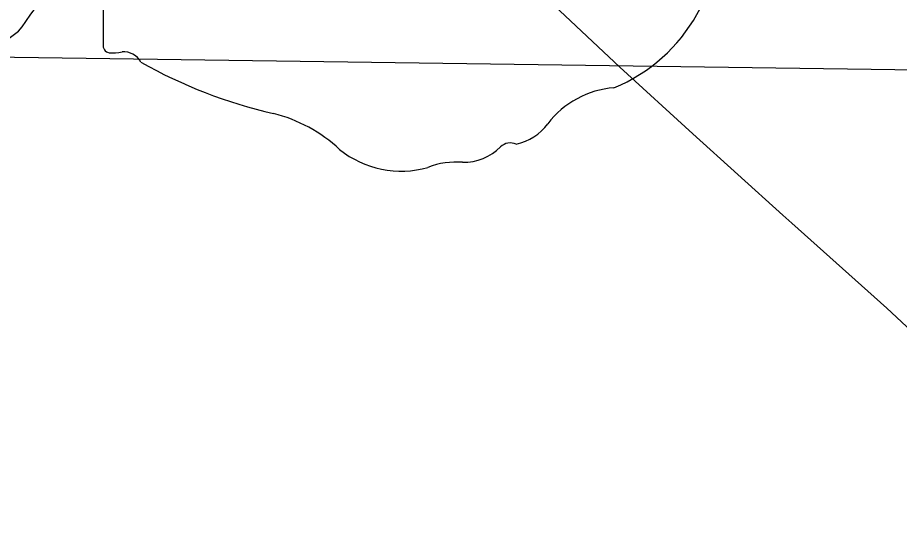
# Model space of a CAD drawing. Extents: x 0 to 34, y 0 to 22.
# Drawn here: x 4.0235 to 4.3893, y 20.2676 to 20.4795 of the extents above; entities that cross this region are included whole.
import ezdxf

# ---------------------------------------------------------------- set-up
doc = ezdxf.new("R2010")
doc.units = 0
for name, color, linetype in [('Default', 7, 'Continuous'), ('GM_X_Minor_River', 7, 'Continuous'), ('GM_X_Section', 7, 'Continuous'), ('GM_X_State_Route', 7, 'Continuous'), ('GM_X_State_Shield', 7, 'Continuous')]:
    doc.layers.add(name, color=color, linetype=linetype)

msp = doc.modelspace()

# ---------------------------------------------------------------- linework, layer by layer
at = {"layer": 'Default'}
msp.add_lwpolyline([(4.498296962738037, 20.900000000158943), (3.4919517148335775, 20.900000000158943), (3.479151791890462, 20.47067416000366), (4.486209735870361, 20.45658481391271)], close=True, dxfattribs=at)
at = {"layer": 'GM_X_Minor_River'}
msp.add_lwpolyline([(4.019919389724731, 20.470922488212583), (4.023790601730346, 20.47386188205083), (4.025358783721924, 20.475719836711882), (4.026934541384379, 20.477956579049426), (4.028908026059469, 20.480945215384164), (4.031262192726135, 20.483922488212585), (4.034377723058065, 20.486878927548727), (4.037479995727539, 20.48945847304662), (4.040576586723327, 20.49165733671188), (4.043680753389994, 20.49423688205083), (4.046406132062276, 20.49682400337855), (4.049870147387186, 20.49863460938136), (4.057159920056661, 20.50148688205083), (4.059457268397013, 20.502187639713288), (4.062502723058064, 20.502490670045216), (4.065930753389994, 20.50278233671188), (4.069356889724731, 20.503075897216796), (4.07239098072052, 20.502998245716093), (4.074680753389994, 20.503320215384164), (4.07732848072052, 20.502873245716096), (4.079586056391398, 20.502056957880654)], dxfattribs=at)
at = {"layer": 'GM_X_Section'}
msp.add_lwpolyline([(3.479151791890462, 20.47067416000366), (4.486209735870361, 20.45658481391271), (4.460969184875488, 19.441391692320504), (3.454914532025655, 19.46644473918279)], close=True, dxfattribs=at)
at = {"layer": 'GM_X_State_Route'}
for points in [[(4.193398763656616, 20.53559690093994), (4.208561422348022, 20.52069891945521), (4.231875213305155, 20.49831093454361), (4.246160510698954, 20.48447926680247), (4.273339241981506, 20.458959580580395), (4.30358750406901, 20.431252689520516), (4.340937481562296, 20.397563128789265)], [(4.340937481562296, 20.397563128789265), (4.3446725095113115, 20.39419421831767), (4.384079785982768, 20.35897496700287), (4.406778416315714, 20.337748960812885), (4.429874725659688, 20.316939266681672), (4.4684866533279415, 20.28176355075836), (4.476241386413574, 20.27439410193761), (4.487879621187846, 20.263333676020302), (4.513430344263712, 20.238795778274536), (4.522036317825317, 20.230593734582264), (4.52523017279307, 20.227592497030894)]]:
    msp.add_lwpolyline(points, dxfattribs=at)
at = {"layer": 'GM_X_State_Shield'}
msp.add_line((4.058972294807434, 20.668506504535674), (4.058972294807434, 20.46838625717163), dxfattribs=at)
for centre, radius, start, end in [((4.244380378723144, 20.51509675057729), 0.06993829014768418, 292.3088861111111, 8.985838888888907), ((4.06202004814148, 20.46794820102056), 0.0030816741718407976, 171.9583861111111, 258.30661388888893), ((4.062487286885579, 20.4884221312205), 0.023517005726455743, 267.33899444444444, 280.6038555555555), ((4.067298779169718, 20.456840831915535), 0.00847971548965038, 29.748380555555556, 93.27174722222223), ((4.174358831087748, 20.636640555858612), 0.20192143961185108, 240.41292222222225, 257.1985), ((4.273869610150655, 20.41220293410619), 0.03830339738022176, 94.40312222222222, 142.57675), ((4.114158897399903, 20.378481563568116), 0.06317724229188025, 47.184155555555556, 75.83597222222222), ((4.225339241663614, 20.44899064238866), 0.022595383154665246, 282.8731916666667, 323.27711111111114), ((4.208581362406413, 20.44086149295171), 0.02135989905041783, 268.7770194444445, 315.54927222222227), ((4.227903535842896, 20.421479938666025), 0.006013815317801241, 65.75173055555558, 132.64842222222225), ((4.182488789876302, 20.455847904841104), 0.0400896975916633, 230.70037222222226, 286.29183611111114), ((4.205652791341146, 20.386658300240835), 0.03294109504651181, 85.69512222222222, 111.20994722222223)]:
    msp.add_arc(centre, radius, start, end, dxfattribs=at)

doc.saveas('drawing.dxf')
